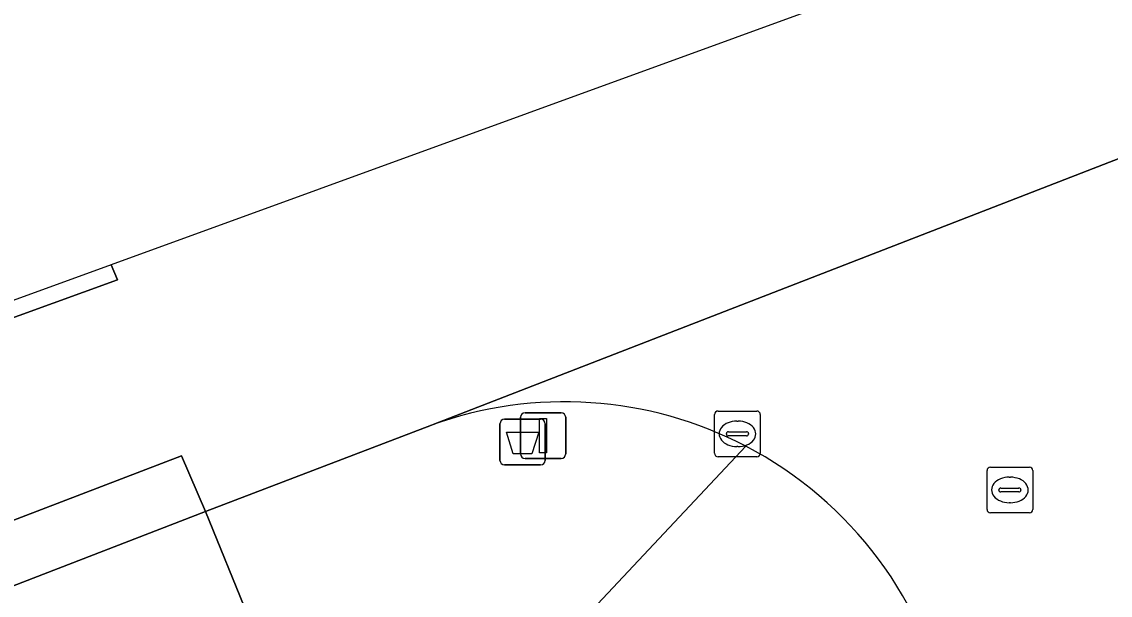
# Model space of a CAD drawing. Extents: x 159371 to 159986, y 382987 to 383597.
# Drawn here: x 159617.77 to 159641.59, y 383554.01 to 383566.58 of the extents above; entities that cross this region are included whole.
import ezdxf

# ---------------------------------------------------------------- set-up
doc = ezdxf.new("R2010")
doc.units = 0
for name, color, linetype in [('IMGEO_Afvalbak', 7, 'Continuous'), ('IMGEO_Kolk', 7, 'Continuous'), ('IMGEO_Lichtmast', 7, 'Continuous'), ('IMGEO_Parkeervlak_open', 7, 'Continuous'), ('IMGEO_Rijbaan_lokaal_gesloten', 7, 'Continuous'), ('IMGEO_Rijbaan_lokaal_open', 7, 'Continuous'), ('IMGEO_Rioolput', 7, 'Continuous'), ('IMGEO_Voetpad_open', 7, 'Continuous')]:
    doc.layers.add(name, color=color, linetype=linetype)

msp = doc.modelspace()

# ---------------------------------------------------------------- linework, layer by layer
at = {"layer": 'IMGEO_Afvalbak'}
for p, q in [((159628.336, 383557.869), (159629.126, 383557.869)), ((159629.126, 383557.869), (159628.336, 383557.869)), ((159628.236, 383556.969), (159628.236, 383557.769)), ((159628.236, 383557.769), (159628.236, 383556.969)), ((159629.226, 383557.769), (159629.226, 383556.969)), ((159629.226, 383556.969), (159629.226, 383557.769)), ((159629.126, 383556.869), (159628.336, 383556.869)), ((159628.336, 383556.869), (159629.126, 383556.869))]:
    msp.add_line(p, q, dxfattribs=at)
msp.add_lwpolyline([(159628.379, 383557.583), (159629.083, 383557.583), (159628.934, 383557.113), (159628.528, 383557.113), (159628.379, 383557.583)], dxfattribs=at)
for centre, start, end in [((159628.336, 383557.769), 90, 180), ((159628.336, 383557.769), 90, 180), ((159629.126, 383557.769), 0, 90), ((159629.126, 383557.769), 360, 90), ((159628.336, 383556.969), 180, 270), ((159628.336, 383556.969), 180, 270), ((159629.126, 383556.969), 270, 0), ((159629.126, 383556.969), 270, 0)]:
    msp.add_arc(centre, 0.1, start, end, dxfattribs=at)
at = {"layer": 'IMGEO_Kolk'}
for p, q in [((159632.933, 383557.123), (159632.933, 383557.975)), ((159633.008, 383558.049), (159633.86, 383558.049)), ((159633.421, 383557.829), (159633.446, 383557.829)), ((159633.934, 383557.975), (159633.934, 383557.123)), ((159633.235, 383557.592), (159633.633, 383557.592)), ((159633.192, 383557.543), (159633.192, 383557.555)), ((159633.63, 383557.506), (159633.232, 383557.506)), ((159633.676, 383557.555), (159633.676, 383557.543)), ((159633.444, 383557.269), (159633.419, 383557.269)), ((159633.86, 383557.049), (159633.008, 383557.049))]:
    msp.add_line(p, q, dxfattribs=at)
for points in [[(159632.933, 383557.123), (159632.933, 383557.975)], [(159633.008, 383558.049), (159633.86, 383558.049)], [(159633.934, 383557.975), (159633.934, 383557.123)], [(159633.86, 383557.049), (159633.008, 383557.049)]]:
    msp.add_lwpolyline(points, dxfattribs=at)
for centre, radius, start, end in [((159633.01, 383557.973), 0.0765, 91.552, 178.448), ((159633.01, 383557.973), 0.0765, 91.552, 178.448), ((159633.858, 383557.973), 0.0765, 1.552, 88.448), ((159633.858, 383557.973), 0.0765, 1.552, 88.448), ((159633.232, 383557.552), 0.0403, 85.8775, 175.7526), ((159633.637, 383557.554), 0.0386, 1.7309, 96.639), ((159633.229, 383557.542), 0.0366, 178.938, 274.7102), ((159633.633, 383557.549), 0.043, 264.8664, 352.4533), ((159633.01, 383557.125), 0.0765, 181.552, 268.448), ((159633.01, 383557.125), 0.0765, 181.552, 268.448), ((159633.858, 383557.125), 0.0765, 271.552, 358.448), ((159633.858, 383557.125), 0.0765, 271.552, 358.448)]:
    msp.add_arc(centre, radius, start, end, dxfattribs=at)
for centre, major_axis, ratio, start_param, end_param in [((159633.42, 383557.549), (-0.387, 0.002), 0.722429, 4.712389, 7.853982), ((159633.445, 383557.549), (-0.39, 0.002), 0.717154, 1.570796, 4.712389)]:
    msp.add_ellipse(centre, major_axis=major_axis, ratio=ratio, start_param=start_param, end_param=end_param, dxfattribs=at)
at = {"layer": 'IMGEO_Lichtmast'}
for p, q in [((159628.684, 383557.112), (159628.684, 383557.912)), ((159628.684, 383557.912), (159628.684, 383557.112)), ((159628.784, 383558.012), (159629.574, 383558.012)), ((159629.574, 383558.012), (159628.784, 383558.012)), ((159629.674, 383557.912), (159629.674, 383557.112)), ((159629.674, 383557.112), (159629.674, 383557.912)), ((159629.574, 383557.012), (159628.784, 383557.012)), ((159628.784, 383557.012), (159629.574, 383557.012))]:
    msp.add_line(p, q, dxfattribs=at)
msp.add_lwpolyline([(159629.104, 383557.887), (159629.254, 383557.887), (159629.254, 383557.137), (159629.104, 383557.137), (159629.104, 383557.887)], dxfattribs=at)
for centre, start, end in [((159628.784, 383557.912), 90, 180), ((159628.784, 383557.912), 90, 180), ((159629.574, 383557.912), 0, 90), ((159629.574, 383557.912), 360, 90), ((159628.784, 383557.112), 180, 270), ((159628.784, 383557.112), 180, 270), ((159629.574, 383557.112), 270, 0), ((159629.574, 383557.112), 270, 0)]:
    msp.add_arc(centre, 0.1, start, end, dxfattribs=at)
at = {"layer": 'IMGEO_Parkeervlak_open'}
msp.add_lwpolyline([(159621.788, 383555.845), (159592.76, 383544.616), (159593.644, 383542.314), (159622.719, 383553.571)], close=True, dxfattribs=at)
at = {"layer": 'IMGEO_Rijbaan_lokaal_gesloten'}
for points in [[(159619.725, 383561.254), (159598.044, 383553.36), (159592.721, 383550.465), (159597.957, 383552.488), (159615.549, 383559.357), (159619.862, 383560.923)], [(159621.788, 383555.845), (159621.266, 383557.067), (159601.118, 383549.342), (159588.74, 383544.556), (159575.588, 383539.471), (159576.124, 383538.179), (159587.149, 383542.49), (159592.76, 383544.616)]]:
    msp.add_lwpolyline(points, close=True, dxfattribs=at)
at = {"layer": 'IMGEO_Rijbaan_lokaal_open'}
for points in [[(159715.609, 383596.852), (159663.509, 383577.196), (159637.938, 383567.886), (159619.725, 383561.254), (159619.862, 383560.923), (159615.549, 383559.357), (159597.957, 383552.488), (159592.721, 383550.465), (159575.021, 383540.839), (159575.021, 383540.839), (159575.457, 383539.787), (159575.588, 383539.471), (159588.74, 383544.556), (159601.118, 383549.342), (159621.266, 383557.067), (159621.788, 383555.845), (159626.735, 383557.739), (159626.771, 383557.757), (159647.334, 383565.734), (159647.474, 383565.772), (159672.358, 383575.388), (159678.021, 383577.448), (159694.12, 383583.203)], [(159647.474, 383565.772), (159647.334, 383565.734), (159626.771, 383557.757), (159626.735, 383557.739)]]:
    msp.add_lwpolyline(points, dxfattribs=at)
for centre, start, end in [((159629.652, 383549.684), 62.4559, 109.9093), ((159629.654, 383549.684), 10.9643, 62.4645)]:
    msp.add_arc(centre, 8.567, start, end, dxfattribs=at)
at = {"layer": 'IMGEO_Rioolput'}
for p, q in [((159638.896, 383555.894), (159638.896, 383556.746)), ((159638.971, 383556.82), (159639.823, 383556.82)), ((159639.897, 383556.746), (159639.897, 383555.894)), ((159639.384, 383556.6), (159639.409, 383556.6)), ((159639.155, 383556.314), (159639.155, 383556.326)), ((159639.593, 383556.277), (159639.195, 383556.277)), ((159639.198, 383556.363), (159639.596, 383556.363)), ((159639.639, 383556.326), (159639.639, 383556.314)), ((159639.407, 383556.04), (159639.382, 383556.04)), ((159639.823, 383555.82), (159638.971, 383555.82))]:
    msp.add_line(p, q, dxfattribs=at)
for points in [[(159638.896, 383555.894), (159638.896, 383556.746)], [(159638.971, 383556.82), (159639.823, 383556.82)], [(159639.897, 383556.746), (159639.897, 383555.894)], [(159639.823, 383555.82), (159638.971, 383555.82)]]:
    msp.add_lwpolyline(points, dxfattribs=at)
for centre, radius, start, end in [((159638.973, 383556.744), 0.0765, 91.552, 178.448), ((159638.973, 383556.744), 0.0765, 91.552, 178.448), ((159639.821, 383556.744), 0.0765, 1.552, 88.448), ((159639.821, 383556.744), 0.0765, 1.552, 88.448), ((159639.195, 383556.323), 0.0403, 85.8775, 175.7526), ((159639.192, 383556.313), 0.0366, 178.938, 274.7102), ((159639.596, 383556.32), 0.043, 264.8664, 352.4533), ((159639.6, 383556.325), 0.0386, 1.7309, 96.639), ((159638.973, 383555.896), 0.0765, 181.552, 268.448), ((159638.973, 383555.896), 0.0765, 181.552, 268.448), ((159639.821, 383555.896), 0.0765, 271.552, 358.448), ((159639.821, 383555.896), 0.0765, 271.552, 358.448)]:
    msp.add_arc(centre, radius, start, end, dxfattribs=at)
for centre, major_axis, ratio, start_param, end_param in [((159639.383, 383556.32), (-0.387, 0.002), 0.722429, 4.712389, 7.853982), ((159639.408, 383556.32), (-0.39, 0.002), 0.717154, 1.570796, 4.712389)]:
    msp.add_ellipse(centre, major_axis=major_axis, ratio=ratio, start_param=start_param, end_param=end_param, dxfattribs=at)
at = {"layer": 'IMGEO_Voetpad_open'}
for points in [[(159626.735, 383557.739), (159621.788, 383555.845), (159622.719, 383553.571), (159593.644, 383542.314), (159592.76, 383544.616), (159587.149, 383542.49), (159588.036, 383540.14), (159577.033, 383535.85), (159576.124, 383538.179)], [(159595.056, 383538.515), (159614.892, 383547.056), (159630.263, 383553.702), (159633.614, 383557.28)], [(159633.614, 383557.28), (159630.263, 383553.702), (159639.093, 383533.207), (159636.546, 383532.137), (159638.413, 383527.811), (159639.238, 383528.162), (159641.943, 383521.796), (159640.758, 383521.313), (159640.819, 383521.158), (159640.755, 383521.129), (159639.852, 383520.736), (159641.59, 383516.842), (159642.369, 383517.075), (159643.446, 383513.457), (159646.834, 383514.444), (159646.608, 383515.216), (159645.106, 383520.362), (159641.653, 383532.125), (159643.547, 383532.683), (159641.872, 383538.476)]]:
    msp.add_lwpolyline(points, dxfattribs=at)
for centre, start, end in [((159629.652, 383549.684), 62.4559, 109.9093), ((159629.654, 383549.684), 10.9643, 62.4645)]:
    msp.add_arc(centre, 8.567, start, end, dxfattribs=at)

doc.saveas('drawing.dxf')
